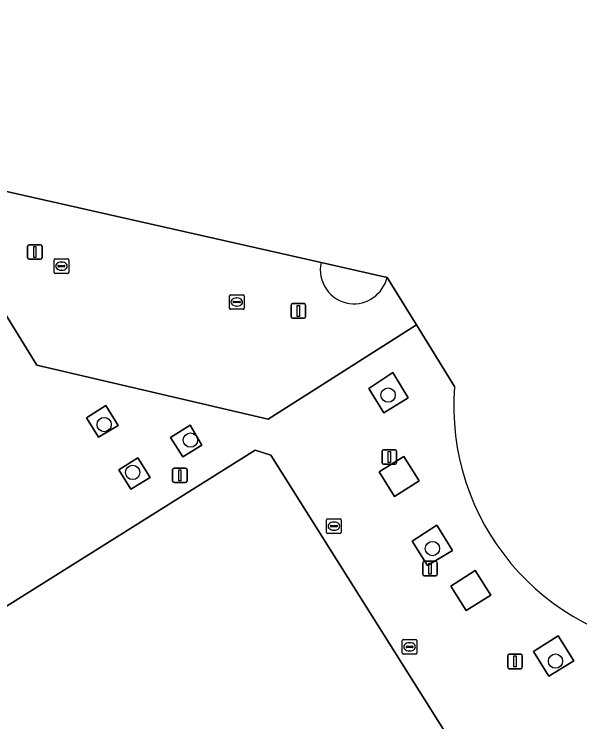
# Model space of a CAD drawing. Extents: x 158835 to 160077, y 386387 to 387778.
# Drawn here: x 159853.27 to 159892.01, y 387425.31 to 387473.75 of the extents above; entities that cross this region are included whole.
import ezdxf

# ---------------------------------------------------------------- set-up
doc = ezdxf.new("R2010")
doc.units = 0
for name, color, linetype in [('IMGEO_Boom', 7, 'Continuous'), ('IMGEO_Groenvoorziening', 7, 'Continuous'), ('IMGEO_Hek', 7, 'Continuous'), ('IMGEO_Kolk', 7, 'Continuous'), ('IMGEO_Lichtmast', 7, 'Continuous'), ('IMGEO_Meer_plas_ven_vijver', 7, 'Continuous'), ('IMGEO_Pand', 7, 'Continuous'), ('IMGEO_Voetpad_open', 7, 'Continuous')]:
    doc.layers.add(name, color=color, linetype=linetype)

msp = doc.modelspace()

# ---------------------------------------------------------------- linework, layer by layer
at = {"layer": 'IMGEO_Boom'}
for centre in [(159878.882, 387447.676), (159859.432, 387445.658), (159865.343, 387444.596), (159861.384, 387442.382), (159881.917, 387437.174), (159890.343, 387429.468)]:
    msp.add_circle(centre, 0.489, dxfattribs=at)
at = {"layer": 'IMGEO_Groenvoorziening'}
for points in [[(159879.212, 387449.228), (159877.549, 387448.129), (159878.579, 387446.468), (159880.247, 387447.491)], [(159858.217, 387446.128), (159859.043, 387444.793), (159860.402, 387445.596), (159859.541, 387446.952)], [(159863.966, 387444.78), (159864.821, 387443.449), (159866.132, 387444.255), (159865.317, 387445.623)], [(159879.952, 387443.469), (159878.264, 387442.419), (159879.318, 387440.747), (159880.998, 387441.799)], [(159861.747, 387443.391), (159860.438, 387442.562), (159861.255, 387441.227), (159862.592, 387442.027)], [(159882.216, 387438.778), (159880.532, 387437.676), (159881.589, 387436.013), (159883.287, 387437.032)], [(159884.839, 387435.662), (159883.174, 387434.604), (159884.221, 387432.942), (159885.914, 387433.974)], [(159890.528, 387431.194), (159888.836, 387430.121), (159889.89, 387428.442), (159891.592, 387429.499)]]:
    msp.add_lwpolyline(points, close=True, dxfattribs=at)
at = {"layer": 'IMGEO_Hek'}
msp.add_lwpolyline([(159880.815, 387452.486), (159870.659, 387446.034), (159854.816, 387449.724), (159850.54, 387456.661)], dxfattribs=at)
at = {"layer": 'IMGEO_Kolk'}
for p, q in [((159856.082, 387457.001), (159856.934, 387457.001)), ((159856.007, 387456.075), (159856.007, 387456.927)), ((159856.309, 387456.544), (159856.707, 387456.544)), ((159856.495, 387456.781), (159856.52, 387456.781)), ((159857.008, 387456.927), (159857.008, 387456.075)), ((159856.266, 387456.495), (159856.266, 387456.507)), ((159856.704, 387456.458), (159856.306, 387456.458)), ((159856.518, 387456.221), (159856.493, 387456.221)), ((159856.75, 387456.507), (159856.75, 387456.495)), ((159856.934, 387456.001), (159856.082, 387456.001)), ((159868.017, 387453.619), (159868.017, 387454.471)), ((159868.092, 387454.545), (159868.944, 387454.545)), ((159868.505, 387454.325), (159868.53, 387454.325)), ((159869.018, 387454.471), (159869.018, 387453.619)), ((159868.276, 387454.039), (159868.276, 387454.051)), ((159868.714, 387454.002), (159868.316, 387454.002)), ((159868.319, 387454.088), (159868.717, 387454.088)), ((159868.528, 387453.765), (159868.503, 387453.765)), ((159868.76, 387454.051), (159868.76, 387454.039)), ((159868.944, 387453.545), (159868.092, 387453.545)), ((159874.668, 387438.283), (159874.668, 387439.135)), ((159874.743, 387439.209), (159875.595, 387439.209)), ((159875.669, 387439.135), (159875.669, 387438.283)), ((159874.927, 387438.703), (159874.927, 387438.715)), ((159875.365, 387438.666), (159874.967, 387438.666)), ((159874.97, 387438.752), (159875.368, 387438.752)), ((159875.156, 387438.989), (159875.181, 387438.989)), ((159875.411, 387438.715), (159875.411, 387438.703)), ((159875.595, 387438.209), (159874.743, 387438.209)), ((159875.179, 387438.429), (159875.154, 387438.429)), ((159879.854, 387430.02), (159879.854, 387430.872)), ((159879.929, 387430.946), (159880.781, 387430.946)), ((159880.855, 387430.872), (159880.855, 387430.02)), ((159880.113, 387430.44), (159880.113, 387430.452)), ((159880.551, 387430.403), (159880.153, 387430.403)), ((159880.156, 387430.489), (159880.554, 387430.489)), ((159880.342, 387430.726), (159880.367, 387430.726)), ((159880.597, 387430.452), (159880.597, 387430.44)), ((159880.781, 387429.946), (159879.929, 387429.946)), ((159880.365, 387430.166), (159880.34, 387430.166))]:
    msp.add_line(p, q, dxfattribs=at)
for points in [[(159856.082, 387457.001), (159856.934, 387457.001)], [(159856.007, 387456.075), (159856.007, 387456.927)], [(159857.008, 387456.927), (159857.008, 387456.075)], [(159856.934, 387456.001), (159856.082, 387456.001)], [(159868.017, 387453.619), (159868.017, 387454.471)], [(159868.092, 387454.545), (159868.944, 387454.545)], [(159869.018, 387454.471), (159869.018, 387453.619)], [(159868.944, 387453.545), (159868.092, 387453.545)], [(159874.668, 387438.283), (159874.668, 387439.135)], [(159874.743, 387439.209), (159875.595, 387439.209)], [(159875.669, 387439.135), (159875.669, 387438.283)], [(159875.595, 387438.209), (159874.743, 387438.209)], [(159879.854, 387430.02), (159879.854, 387430.872)], [(159879.929, 387430.946), (159880.781, 387430.946)], [(159880.855, 387430.872), (159880.855, 387430.02)], [(159880.781, 387429.946), (159879.929, 387429.946)]]:
    msp.add_lwpolyline(points, dxfattribs=at)
for centre, radius, start, end in [((159856.084, 387456.925), 0.0765, 91.552, 178.448), ((159856.084, 387456.925), 0.0765, 91.552, 178.448), ((159856.932, 387456.925), 0.0765, 1.552, 88.448), ((159856.932, 387456.925), 0.0765, 1.552, 88.448), ((159856.306, 387456.504), 0.0403, 85.8775, 175.7526), ((159856.711, 387456.506), 0.0386, 1.7309, 96.639), ((159856.084, 387456.077), 0.0765, 181.552, 268.448), ((159856.084, 387456.077), 0.0765, 181.552, 268.448), ((159856.303, 387456.494), 0.0366, 178.938, 274.7102), ((159856.707, 387456.501), 0.043, 264.8664, 352.4533), ((159856.932, 387456.077), 0.0765, 271.552, 358.448), ((159856.932, 387456.077), 0.0765, 271.552, 358.448), ((159868.094, 387454.469), 0.0765, 91.552, 178.448), ((159868.094, 387454.469), 0.0765, 91.552, 178.448), ((159868.942, 387454.469), 0.0765, 1.552, 88.448), ((159868.942, 387454.469), 0.0765, 1.552, 88.448), ((159868.094, 387453.621), 0.0765, 181.552, 268.448), ((159868.094, 387453.621), 0.0765, 181.552, 268.448), ((159868.316, 387454.048), 0.0403, 85.8775, 175.7526), ((159868.313, 387454.038), 0.0366, 178.938, 274.7102), ((159868.717, 387454.045), 0.043, 264.8664, 352.4533), ((159868.721, 387454.05), 0.0386, 1.7309, 96.639), ((159868.942, 387453.621), 0.0765, 271.552, 358.448), ((159868.942, 387453.621), 0.0765, 271.552, 358.448), ((159874.745, 387439.133), 0.0765, 91.552, 178.448), ((159874.745, 387439.133), 0.0765, 91.552, 178.448), ((159875.593, 387439.133), 0.0765, 1.552, 88.448), ((159875.593, 387439.133), 0.0765, 1.552, 88.448), ((159874.967, 387438.712), 0.0403, 85.8775, 175.7526), ((159874.964, 387438.702), 0.0366, 178.938, 274.7102), ((159875.368, 387438.709), 0.043, 264.8664, 352.4533), ((159875.372, 387438.714), 0.0386, 1.7309, 96.639), ((159874.745, 387438.285), 0.0765, 181.552, 268.448), ((159874.745, 387438.285), 0.0765, 181.552, 268.448), ((159875.593, 387438.285), 0.0765, 271.552, 358.448), ((159875.593, 387438.285), 0.0765, 271.552, 358.448), ((159879.931, 387430.87), 0.0765, 91.552, 178.448), ((159879.931, 387430.87), 0.0765, 91.552, 178.448), ((159880.779, 387430.87), 0.0765, 1.552, 88.448), ((159880.779, 387430.87), 0.0765, 1.552, 88.448), ((159880.153, 387430.449), 0.0403, 85.8775, 175.7526), ((159880.15, 387430.439), 0.0366, 178.938, 274.7102), ((159880.554, 387430.446), 0.043, 264.8664, 352.4533), ((159880.558, 387430.451), 0.0386, 1.7309, 96.639), ((159879.931, 387430.022), 0.0765, 181.552, 268.448), ((159879.931, 387430.022), 0.0765, 181.552, 268.448), ((159880.779, 387430.022), 0.0765, 271.552, 358.448), ((159880.779, 387430.022), 0.0765, 271.552, 358.448)]:
    msp.add_arc(centre, radius, start, end, dxfattribs=at)
for centre, major_axis, ratio, start_param, end_param in [((159856.494, 387456.501), (-0.387, 0.002), 0.722429, 4.712389, 7.853982), ((159856.519, 387456.501), (-0.39, 0.002), 0.717154, 1.570796, 4.712389), ((159868.504, 387454.045), (-0.387, 0.002), 0.722429, 4.712389, 7.853982), ((159868.529, 387454.045), (-0.39, 0.002), 0.717154, 1.570796, 4.712389), ((159875.155, 387438.709), (-0.387, 0.002), 0.722429, 4.712389, 7.853982), ((159875.18, 387438.709), (-0.39, 0.002), 0.717154, 1.570796, 4.712389), ((159880.341, 387430.446), (-0.387, 0.002), 0.722429, 4.712389, 7.853982), ((159880.366, 387430.446), (-0.39, 0.002), 0.717154, 1.570796, 4.712389)]:
    msp.add_ellipse(centre, major_axis=major_axis, ratio=ratio, start_param=start_param, end_param=end_param, dxfattribs=at)
at = {"layer": 'IMGEO_Lichtmast'}
for p, q in [((159854.291, 387457.967), (159855.081, 387457.967)), ((159855.081, 387457.967), (159854.291, 387457.967)), ((159854.191, 387457.067), (159854.191, 387457.867)), ((159854.191, 387457.867), (159854.191, 387457.067)), ((159855.181, 387457.867), (159855.181, 387457.067)), ((159855.181, 387457.067), (159855.181, 387457.867)), ((159855.081, 387456.967), (159854.291, 387456.967)), ((159854.291, 387456.967), (159855.081, 387456.967)), ((159872.239, 387453.035), (159872.239, 387453.835)), ((159872.239, 387453.835), (159872.239, 387453.035)), ((159872.339, 387453.935), (159873.129, 387453.935)), ((159873.129, 387453.935), (159872.339, 387453.935)), ((159873.229, 387453.835), (159873.229, 387453.035)), ((159873.229, 387453.035), (159873.229, 387453.835)), ((159873.129, 387452.935), (159872.339, 387452.935)), ((159872.339, 387452.935), (159873.129, 387452.935)), ((159878.575, 387443.94), (159879.365, 387443.94)), ((159879.365, 387443.94), (159878.575, 387443.94)), ((159878.475, 387443.04), (159878.475, 387443.84)), ((159878.475, 387443.84), (159878.475, 387443.04)), ((159879.465, 387443.84), (159879.465, 387443.04)), ((159879.465, 387443.04), (159879.465, 387443.84)), ((159864.122, 387441.785), (159864.122, 387442.585)), ((159864.122, 387442.585), (159864.122, 387441.785)), ((159864.222, 387442.685), (159865.012, 387442.685)), ((159865.012, 387442.685), (159864.222, 387442.685)), ((159865.112, 387442.585), (159865.112, 387441.785)), ((159865.112, 387441.785), (159865.112, 387442.585)), ((159879.365, 387442.94), (159878.575, 387442.94)), ((159878.575, 387442.94), (159879.365, 387442.94)), ((159865.012, 387441.685), (159864.222, 387441.685)), ((159864.222, 387441.685), (159865.012, 387441.685)), ((159881.253, 387435.406), (159881.253, 387436.206)), ((159881.253, 387436.206), (159881.253, 387435.406)), ((159881.353, 387436.306), (159882.143, 387436.306)), ((159882.143, 387436.306), (159881.353, 387436.306)), ((159882.243, 387436.206), (159882.243, 387435.406)), ((159882.243, 387435.406), (159882.243, 387436.206)), ((159882.143, 387435.306), (159881.353, 387435.306)), ((159881.353, 387435.306), (159882.143, 387435.306)), ((159887.179, 387429.948), (159887.969, 387429.948)), ((159887.969, 387429.948), (159887.179, 387429.948)), ((159887.079, 387429.048), (159887.079, 387429.848)), ((159887.079, 387429.848), (159887.079, 387429.048)), ((159888.069, 387429.848), (159888.069, 387429.048)), ((159888.069, 387429.048), (159888.069, 387429.848)), ((159887.969, 387428.948), (159887.179, 387428.948)), ((159887.179, 387428.948), (159887.969, 387428.948))]:
    msp.add_line(p, q, dxfattribs=at)
for points in [[(159854.611, 387457.842), (159854.761, 387457.842), (159854.761, 387457.092), (159854.611, 387457.092), (159854.611, 387457.842)], [(159872.659, 387453.81), (159872.809, 387453.81), (159872.809, 387453.06), (159872.659, 387453.06), (159872.659, 387453.81)], [(159878.895, 387443.815), (159879.045, 387443.815), (159879.045, 387443.065), (159878.895, 387443.065), (159878.895, 387443.815)], [(159864.542, 387442.56), (159864.692, 387442.56), (159864.692, 387441.81), (159864.542, 387441.81), (159864.542, 387442.56)], [(159881.673, 387436.181), (159881.823, 387436.181), (159881.823, 387435.431), (159881.673, 387435.431), (159881.673, 387436.181)], [(159887.499, 387429.823), (159887.649, 387429.823), (159887.649, 387429.073), (159887.499, 387429.073), (159887.499, 387429.823)]]:
    msp.add_lwpolyline(points, dxfattribs=at)
for centre, start, end in [((159854.291, 387457.867), 90, 180), ((159854.291, 387457.867), 90, 180), ((159855.081, 387457.867), 0, 90), ((159855.081, 387457.867), 360, 90), ((159854.291, 387457.067), 180, 270), ((159854.291, 387457.067), 180, 270), ((159855.081, 387457.067), 270, 0), ((159855.081, 387457.067), 270, 0), ((159872.339, 387453.835), 90, 180), ((159872.339, 387453.835), 90, 180), ((159873.129, 387453.835), 0, 90), ((159873.129, 387453.835), 360, 90), ((159872.339, 387453.035), 180, 270), ((159872.339, 387453.035), 180, 270), ((159873.129, 387453.035), 270, 0), ((159873.129, 387453.035), 270, 0), ((159878.575, 387443.84), 90, 180), ((159878.575, 387443.84), 90, 180), ((159879.365, 387443.84), 0, 90), ((159879.365, 387443.84), 360, 90), ((159878.575, 387443.04), 180, 270), ((159878.575, 387443.04), 180, 270), ((159879.365, 387443.04), 270, 0), ((159879.365, 387443.04), 270, 0), ((159864.222, 387442.585), 90, 180), ((159864.222, 387442.585), 90, 180), ((159865.012, 387442.585), 0, 90), ((159865.012, 387442.585), 360, 90), ((159864.222, 387441.785), 180, 270), ((159864.222, 387441.785), 180, 270), ((159865.012, 387441.785), 270, 0), ((159865.012, 387441.785), 270, 0), ((159881.353, 387436.206), 90, 180), ((159881.353, 387436.206), 90, 180), ((159882.143, 387436.206), 0, 90), ((159882.143, 387436.206), 360, 90), ((159881.353, 387435.406), 180, 270), ((159881.353, 387435.406), 180, 270), ((159882.143, 387435.406), 270, 0), ((159882.143, 387435.406), 270, 0), ((159887.179, 387429.848), 90, 180), ((159887.179, 387429.848), 90, 180), ((159887.969, 387429.848), 0, 90), ((159887.969, 387429.848), 360, 90), ((159887.179, 387429.048), 180, 270), ((159887.179, 387429.048), 180, 270), ((159887.969, 387429.048), 270, 0), ((159887.969, 387429.048), 270, 0)]:
    msp.add_arc(centre, 0.1, start, end, dxfattribs=at)
at = {"layer": 'IMGEO_Meer_plas_ven_vijver'}
msp.add_lwpolyline([(159873.661, 387406.504), (159887.702, 387415.296), (159887.95, 387416.416), (159870.845, 387443.565), (159869.785, 387443.903), (159842.411, 387426.75), (159842.211, 387425.65), (159859.378, 387398.491), (159860.438, 387398.172)], close=True, dxfattribs=at)
at = {"layer": 'IMGEO_Pand'}
msp.add_lwpolyline([(159821.671, 387483.785), (159836.381, 387460.458), (159844.844, 387465.737), (159847.68, 387461.238), (159848.027, 387460.699), (159848.592, 387459.821), (159851.713, 387461.827), (159874.289, 387456.748), (159878.81, 387455.731), (159880.815, 387452.486), (159883.43, 387448.253)], dxfattribs=at)
msp.add_arc((159900.135, 387446.927), 16.758, 175.4612, 353.5419, dxfattribs=at)
at = {"layer": 'IMGEO_Voetpad_open'}
for points in [[(159874.289, 387456.748), (159851.713, 387461.827), (159848.592, 387459.821), (159849.043, 387459.09), (159850.54, 387456.661), (159854.816, 387449.724), (159870.659, 387446.034), (159880.815, 387452.486), (159878.81, 387455.731)], [(159883.43, 387448.253), (159880.815, 387452.486), (159870.659, 387446.034), (159854.816, 387449.724), (159850.54, 387456.661), (159849.043, 387459.09), (159846.387, 387457.454), (159833.882, 387449.583)], [(159878.81, 387455.731), (159874.289, 387456.748)]]:
    msp.add_lwpolyline(points, dxfattribs=at)
for points in [[(159878.579, 387446.468), (159877.549, 387448.129), (159879.212, 387449.228), (159880.247, 387447.491)], [(159859.043, 387444.793), (159858.217, 387446.128), (159859.541, 387446.952), (159860.402, 387445.596)], [(159864.821, 387443.449), (159863.966, 387444.78), (159865.317, 387445.623), (159866.132, 387444.255)], [(159887.95, 387416.416), (159887.702, 387415.296), (159873.661, 387406.504), (159860.438, 387398.172), (159859.378, 387398.491), (159842.211, 387425.65), (159842.411, 387426.75), (159869.785, 387443.903), (159870.845, 387443.565)], [(159879.318, 387440.747), (159878.264, 387442.419), (159879.952, 387443.469), (159880.998, 387441.799)], [(159862.592, 387442.027), (159861.255, 387441.227), (159860.438, 387442.562), (159861.747, 387443.391)], [(159881.589, 387436.013), (159880.532, 387437.676), (159882.216, 387438.778), (159883.287, 387437.032)], [(159884.221, 387432.942), (159883.174, 387434.604), (159884.839, 387435.662), (159885.914, 387433.974)], [(159891.592, 387429.499), (159889.89, 387428.442), (159888.836, 387430.121), (159890.528, 387431.194)]]:
    msp.add_lwpolyline(points, close=True, dxfattribs=at)
for centre, radius, start, end in [((159876.579, 387456.253), 2.343, 167.7939, 261.7297), ((159876.579, 387456.253), 2.343, 167.7939, 261.7297), ((159876.508, 387456.287), 2.368, 263.5486, 346.4174), ((159876.508, 387456.287), 2.368, 263.5486, 346.4174), ((159900.135, 387446.927), 16.758, 175.4612, 353.5419)]:
    msp.add_arc(centre, radius, start, end, dxfattribs=at)

doc.saveas('drawing.dxf')
